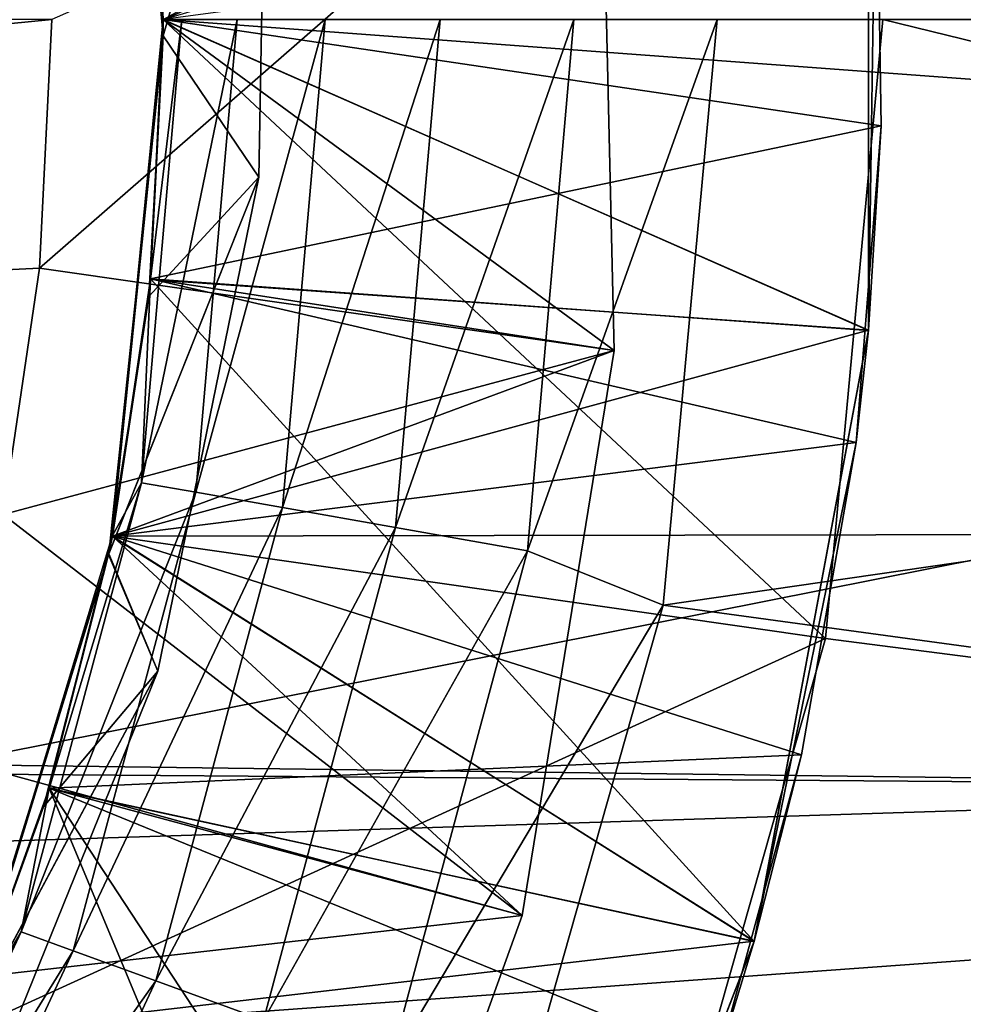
# Model space of a CAD drawing. Header units: inches. Extents: x -9.1 to 9.1, y 0 to 18.8.
# Tile 552 of 570: x 8.6957 to 8.7223, y 18.1982 to 18.226. Entities that reach past the tile are written whole.
import ezdxf

# ---------------------------------------------------------------- set-up
doc = ezdxf.new("R2010")
doc.units = ezdxf.units.IN
doc.header["$LTSCALE"] = 65.185185
doc.header["$MEASUREMENT"] = 0
for name, color, linetype in [('212', 7, 'CONTINUOUS'), ('214', 7, 'CONTINUOUS'), ('22', 7, 'CONTINUOUS'), ('441', 7, 'CONTINUOUS'), ('442', 7, 'CONTINUOUS'), ('443', 7, 'CONTINUOUS'), ('444', 7, 'CONTINUOUS'), ('445', 7, 'CONTINUOUS'), ('448', 7, 'CONTINUOUS'), ('451', 7, 'CONTINUOUS'), ('452', 7, 'CONTINUOUS'), ('456', 7, 'CONTINUOUS'), ('457', 7, 'CONTINUOUS'), ('459', 7, 'CONTINUOUS'), ('460', 7, 'CONTINUOUS'), ('462', 7, 'CONTINUOUS'), ('464', 7, 'CONTINUOUS'), ('467', 7, 'CONTINUOUS'), ('468', 7, 'CONTINUOUS'), ('477', 7, 'CONTINUOUS'), ('482', 7, 'CONTINUOUS'), ('780', 7, 'CONTINUOUS'), ('934', 7, 'CONTINUOUS'), ('935', 7, 'CONTINUOUS'), ('936', 7, 'CONTINUOUS'), ('937', 7, 'CONTINUOUS'), ('938', 7, 'CONTINUOUS'), ('939', 7, 'CONTINUOUS'), ('940', 7, 'CONTINUOUS'), ('941', 7, 'CONTINUOUS')]:
    doc.layers.add(name, color=color, linetype=linetype)

msp = doc.modelspace()

# ---------------------------------------------------------------- linework, layer by layer
at = {"layer": '212', "color": 7, "linetype": 'CONTINUOUS', "true_color": 0x969696}
for points in [[(8.72, 18.226, 6.407), (8.872208, 18.18874, 6.407), (8.718383, 18.208544, 6.407), (8.72, 18.226, 6.407)], [(8.875, 18.226, 6.407), (8.872208, 18.18874, 6.407), (8.72, 18.226, 6.407), (8.875, 18.226, 6.407)], [(8.718383, 18.208544, 6.407), (8.872208, 18.18874, 6.407), (8.713585, 18.191682, 6.407), (8.718383, 18.208544, 6.407)]]:
    msp.add_3dface(points, dxfattribs=at)
at = {"layer": '214', "color": 7, "linetype": 'CONTINUOUS', "true_color": 0x969696}
for points in [[(8.72, 18.226, 6.532), (8.718383, 18.208544, 6.407), (8.718382, 18.208543, 6.532), (8.72, 18.226, 6.532)], [(8.72, 18.226, 6.407), (8.718383, 18.208544, 6.407), (8.72, 18.226, 6.532), (8.72, 18.226, 6.407)], [(8.718383, 18.208544, 6.407), (8.713585, 18.191682, 6.407), (8.718382, 18.208543, 6.532), (8.718383, 18.208544, 6.407)], [(8.718382, 18.208543, 6.532), (8.713585, 18.191682, 6.407), (8.713585, 18.191682, 6.532), (8.718382, 18.208543, 6.532)]]:
    msp.add_3dface(points, dxfattribs=at)
at = {"layer": '22', "color": 7, "linetype": 'CONTINUOUS', "true_color": 0xaab4c3}
for points in [[(8.892121, 18.211765, 6.625), (8.891277, 18.251555, 6.625), (8.699703, 18.226, 6.625), (8.892121, 18.211765, 6.625)], [(8.698267, 18.211426, 6.625), (8.892121, 18.211765, 6.625), (8.699703, 18.226, 6.625), (8.698267, 18.211426, 6.625)], [(8.887052, 18.172289, 6.625), (8.892121, 18.211765, 6.625), (8.677823, 18.173177, 6.625), (8.887052, 18.172289, 6.625)], [(8.677823, 18.173177, 6.625), (8.892121, 18.211765, 6.625), (8.687113, 18.184497, 6.625), (8.677823, 18.173177, 6.625)], [(8.687113, 18.184497, 6.625), (8.892121, 18.211765, 6.625), (8.694016, 18.197413, 6.625), (8.687113, 18.184497, 6.625)], [(8.694016, 18.197413, 6.625), (8.892121, 18.211765, 6.625), (8.698267, 18.211426, 6.625), (8.694016, 18.197413, 6.625)]]:
    msp.add_3dface(points, dxfattribs=at)
at = {"layer": '441', "color": 7, "linetype": 'CONTINUOUS', "true_color": 0x969696}
for points in [[(8.699703, 18.225994, 7.041656), (8.699343, 18.233317, 7.042165), (8.699703, 18.226006, 7.045563), (8.699703, 18.225994, 7.041656)], [(8.699342, 18.218671, 7.041144), (8.699703, 18.225994, 7.041656), (8.699343, 18.218683, 7.045054), (8.699342, 18.218671, 7.041144)], [(8.699343, 18.218683, 7.045054), (8.699703, 18.225994, 7.041656), (8.699703, 18.226006, 7.045563), (8.699343, 18.218683, 7.045054)], [(8.698266, 18.21142, 7.040639), (8.699342, 18.218671, 7.041144), (8.698268, 18.211431, 7.044548), (8.698266, 18.21142, 7.040639)], [(8.698268, 18.211431, 7.044548), (8.699342, 18.218671, 7.041144), (8.699343, 18.218683, 7.045054), (8.698268, 18.211431, 7.044548)], [(8.696484, 18.204309, 7.040144), (8.698266, 18.21142, 7.040639), (8.696487, 18.204319, 7.044051), (8.696484, 18.204309, 7.040144)], [(8.696487, 18.204319, 7.044051), (8.698266, 18.21142, 7.040639), (8.698268, 18.211431, 7.044548), (8.696487, 18.204319, 7.044051)], [(8.694014, 18.197408, 7.039663), (8.696484, 18.204309, 7.040144), (8.694018, 18.197416, 7.04357), (8.694014, 18.197408, 7.039663)], [(8.694018, 18.197416, 7.04357), (8.696484, 18.204309, 7.040144), (8.696487, 18.204319, 7.044051), (8.694018, 18.197416, 7.04357)]]:
    msp.add_3dface(points, dxfattribs=at)
at = {"layer": '442', "color": 7, "linetype": 'CONTINUOUS', "true_color": 0x969696}
for points in [[(8.719595, 18.217236, 7.029455), (8.719595, 18.234764, 7.026513), (8.719595, 18.234767, 7.030416), (8.719595, 18.217236, 7.029455)], [(8.719595, 18.217233, 7.025553), (8.719595, 18.234764, 7.026513), (8.719595, 18.217236, 7.029455), (8.719595, 18.217233, 7.025553)], [(8.716373, 18.200001, 7.028512), (8.719595, 18.217233, 7.025553), (8.719595, 18.217236, 7.029455), (8.716373, 18.200001, 7.028512)], [(8.716373, 18.199999, 7.024606), (8.719595, 18.217233, 7.025553), (8.716373, 18.200001, 7.028512), (8.716373, 18.199999, 7.024606)], [(8.71004, 18.183654, 7.027618), (8.716373, 18.199999, 7.024606), (8.716373, 18.200001, 7.028512), (8.71004, 18.183654, 7.027618)], [(8.71004, 18.183654, 7.023711), (8.716373, 18.199999, 7.024606), (8.71004, 18.183654, 7.027618), (8.71004, 18.183654, 7.023711)]]:
    msp.add_3dface(points, dxfattribs=at)
at = {"layer": '443', "color": 7, "linetype": 'CONTINUOUS', "true_color": 0x969696}
for points in [[(8.700231, 18.226, 6.330597), (8.699343, 18.218678, 6.334625), (8.699088, 18.212936, 6.330597), (8.700231, 18.226, 6.330597)], [(8.700231, 18.226, 6.330597), (8.699088, 18.212936, 6.330597), (8.70179, 18.226, 6.326823), (8.700231, 18.226, 6.330597)], [(8.70179, 18.226, 6.326823), (8.699088, 18.212936, 6.330597), (8.700623, 18.212666, 6.326823), (8.70179, 18.226, 6.326823)], [(8.699703, 18.226, 6.334625), (8.699343, 18.218678, 6.334625), (8.700231, 18.226, 6.330597), (8.699703, 18.226, 6.334625)], [(8.70179, 18.226, 6.326823), (8.700623, 18.212666, 6.326823), (8.704273, 18.226, 6.323582), (8.70179, 18.226, 6.326823)], [(8.704273, 18.226, 6.323582), (8.700623, 18.212666, 6.326823), (8.703069, 18.212234, 6.323582), (8.704273, 18.226, 6.323582)], [(8.704273, 18.226, 6.323582), (8.703069, 18.212234, 6.323582), (8.707511, 18.226, 6.321095), (8.704273, 18.226, 6.323582)], [(8.707511, 18.226, 6.321095), (8.703069, 18.212234, 6.323582), (8.706258, 18.211672, 6.321095), (8.707511, 18.226, 6.321095)], [(8.709973, 18.211017, 6.319532), (8.711283, 18.226, 6.319532), (8.706258, 18.211672, 6.321095), (8.709973, 18.211017, 6.319532)], [(8.711283, 18.226, 6.319532), (8.707511, 18.226, 6.321095), (8.706258, 18.211672, 6.321095), (8.711283, 18.226, 6.319532)], [(8.713805, 18.209485, 6.319), (8.715328, 18.226, 6.319), (8.709973, 18.211017, 6.319532), (8.713805, 18.209485, 6.319)], [(8.709973, 18.211017, 6.319532), (8.715328, 18.226, 6.319), (8.711283, 18.226, 6.319532), (8.709973, 18.211017, 6.319532)], [(8.699343, 18.218678, 6.334625), (8.698267, 18.211426, 6.334625), (8.699088, 18.212936, 6.330597), (8.699343, 18.218678, 6.334625)], [(8.699088, 18.212936, 6.330597), (8.696486, 18.204315, 6.334625), (8.695694, 18.20027, 6.330597), (8.699088, 18.212936, 6.330597)], [(8.699088, 18.212936, 6.330597), (8.695694, 18.20027, 6.330597), (8.700623, 18.212666, 6.326823), (8.699088, 18.212936, 6.330597)], [(8.698267, 18.211426, 6.334625), (8.696486, 18.204315, 6.334625), (8.699088, 18.212936, 6.330597), (8.698267, 18.211426, 6.334625)], [(8.700623, 18.212666, 6.326823), (8.695694, 18.20027, 6.330597), (8.697159, 18.199736, 6.326823), (8.700623, 18.212666, 6.326823)], [(8.700623, 18.212666, 6.326823), (8.697159, 18.199736, 6.326823), (8.703069, 18.212234, 6.323582), (8.700623, 18.212666, 6.326823)], [(8.703069, 18.212234, 6.323582), (8.697159, 18.199736, 6.326823), (8.699492, 18.198887, 6.323582), (8.703069, 18.212234, 6.323582)], [(8.703069, 18.212234, 6.323582), (8.699492, 18.198887, 6.323582), (8.706258, 18.211672, 6.321095), (8.703069, 18.212234, 6.323582)], [(8.706258, 18.211672, 6.321095), (8.699492, 18.198887, 6.323582), (8.702535, 18.197779, 6.321095), (8.706258, 18.211672, 6.321095)], [(8.709973, 18.211017, 6.319532), (8.706258, 18.211672, 6.321095), (8.702535, 18.197779, 6.321095), (8.709973, 18.211017, 6.319532)], [(8.70608, 18.196489, 6.319532), (8.709973, 18.211017, 6.319532), (8.702535, 18.197779, 6.321095), (8.70608, 18.196489, 6.319532)], [(8.70608, 18.196489, 6.319532), (8.713805, 18.209485, 6.319), (8.709973, 18.211017, 6.319532), (8.70608, 18.196489, 6.319532)], [(8.709252, 18.193431, 6.319), (8.713805, 18.209485, 6.319), (8.70608, 18.196489, 6.319532), (8.709252, 18.193431, 6.319)], [(8.696486, 18.204315, 6.334625), (8.694016, 18.197413, 6.334625), (8.695694, 18.20027, 6.330597), (8.696486, 18.204315, 6.334625)], [(8.695694, 18.20027, 6.330597), (8.690882, 18.190785, 6.334625), (8.690152, 18.188385, 6.330597), (8.695694, 18.20027, 6.330597)], [(8.695694, 18.20027, 6.330597), (8.690152, 18.188385, 6.330597), (8.697159, 18.199736, 6.326823), (8.695694, 18.20027, 6.330597)], [(8.694016, 18.197413, 6.334625), (8.690882, 18.190785, 6.334625), (8.695694, 18.20027, 6.330597), (8.694016, 18.197413, 6.334625)], [(8.697159, 18.199736, 6.326823), (8.690152, 18.188385, 6.330597), (8.691502, 18.187605, 6.326823), (8.697159, 18.199736, 6.326823)], [(8.697159, 18.199736, 6.326823), (8.691502, 18.187605, 6.326823), (8.699492, 18.198887, 6.323582), (8.697159, 18.199736, 6.326823)], [(8.699492, 18.198887, 6.323582), (8.691502, 18.187605, 6.326823), (8.693653, 18.186363, 6.323582), (8.699492, 18.198887, 6.323582)], [(8.699492, 18.198887, 6.323582), (8.693653, 18.186363, 6.323582), (8.702535, 18.197779, 6.321095), (8.699492, 18.198887, 6.323582)]]:
    msp.add_3dface(points, dxfattribs=at)
at = {"layer": '444', "color": 7, "linetype": 'CONTINUOUS', "true_color": 0x969696}
for points in [[(8.719595, 18.217236, 6.935705), (8.719595, 18.234764, 6.932763), (8.719595, 18.234767, 6.936666), (8.719595, 18.217236, 6.935705)], [(8.719595, 18.217233, 6.931803), (8.719595, 18.234764, 6.932763), (8.719595, 18.217236, 6.935705), (8.719595, 18.217233, 6.931803)], [(8.716373, 18.200001, 6.934762), (8.719595, 18.217233, 6.931803), (8.719595, 18.217236, 6.935705), (8.716373, 18.200001, 6.934762)], [(8.716373, 18.199999, 6.930856), (8.719595, 18.217233, 6.931803), (8.716373, 18.200001, 6.934762), (8.716373, 18.199999, 6.930856)], [(8.71004, 18.183654, 6.933868), (8.716373, 18.199999, 6.930856), (8.716373, 18.200001, 6.934762), (8.71004, 18.183654, 6.933868)], [(8.71004, 18.183654, 6.929961), (8.716373, 18.199999, 6.930856), (8.71004, 18.183654, 6.933868), (8.71004, 18.183654, 6.929961)]]:
    msp.add_3dface(points, dxfattribs=at)
at = {"layer": '445', "color": 7, "linetype": 'CONTINUOUS', "true_color": 0x969696}
for points in [[(8.719595, 18.217236, 6.998205), (8.719595, 18.234764, 6.995263), (8.719595, 18.234767, 6.999166), (8.719595, 18.217236, 6.998205)], [(8.719595, 18.217233, 6.994303), (8.719595, 18.234764, 6.995263), (8.719595, 18.217236, 6.998205), (8.719595, 18.217233, 6.994303)], [(8.716373, 18.200001, 6.997262), (8.719595, 18.217233, 6.994303), (8.719595, 18.217236, 6.998205), (8.716373, 18.200001, 6.997262)], [(8.716373, 18.199999, 6.993356), (8.719595, 18.217233, 6.994303), (8.716373, 18.200001, 6.997262), (8.716373, 18.199999, 6.993356)], [(8.71004, 18.183654, 6.996368), (8.716373, 18.199999, 6.993356), (8.716373, 18.200001, 6.997262), (8.71004, 18.183654, 6.996368)], [(8.71004, 18.183654, 6.992461), (8.716373, 18.199999, 6.993356), (8.71004, 18.183654, 6.996368), (8.71004, 18.183654, 6.992461)]]:
    msp.add_3dface(points, dxfattribs=at)
at = {"layer": '448', "color": 7, "linetype": 'CONTINUOUS', "true_color": 0x969696}
for points in [[(8.719595, 18.217236, 6.966955), (8.719595, 18.234764, 6.964013), (8.719595, 18.234767, 6.967916), (8.719595, 18.217236, 6.966955)], [(8.719595, 18.217233, 6.963053), (8.719595, 18.234764, 6.964013), (8.719595, 18.217236, 6.966955), (8.719595, 18.217233, 6.963053)], [(8.716373, 18.200001, 6.966012), (8.719595, 18.217233, 6.963053), (8.719595, 18.217236, 6.966955), (8.716373, 18.200001, 6.966012)], [(8.716373, 18.199999, 6.962106), (8.719595, 18.217233, 6.963053), (8.716373, 18.200001, 6.966012), (8.716373, 18.199999, 6.962106)], [(8.71004, 18.183654, 6.965118), (8.716373, 18.199999, 6.962106), (8.716373, 18.200001, 6.966012), (8.71004, 18.183654, 6.965118)], [(8.71004, 18.183654, 6.961211), (8.716373, 18.199999, 6.962106), (8.71004, 18.183654, 6.965118), (8.71004, 18.183654, 6.961211)]]:
    msp.add_3dface(points, dxfattribs=at)
at = {"layer": '451', "color": 7, "linetype": 'CONTINUOUS', "true_color": 0x969696}
for points in [[(8.719595, 18.217236, 6.904455), (8.719595, 18.234764, 6.901513), (8.719595, 18.234767, 6.905416), (8.719595, 18.217236, 6.904455)], [(8.719595, 18.217233, 6.900553), (8.719595, 18.234764, 6.901513), (8.719595, 18.217236, 6.904455), (8.719595, 18.217233, 6.900553)], [(8.716373, 18.200001, 6.903512), (8.719595, 18.217233, 6.900553), (8.719595, 18.217236, 6.904455), (8.716373, 18.200001, 6.903512)], [(8.716373, 18.199999, 6.899606), (8.719595, 18.217233, 6.900553), (8.716373, 18.200001, 6.903512), (8.716373, 18.199999, 6.899606)], [(8.71004, 18.183654, 6.902618), (8.716373, 18.199999, 6.899606), (8.716373, 18.200001, 6.903512), (8.71004, 18.183654, 6.902618)], [(8.71004, 18.183654, 6.898711), (8.716373, 18.199999, 6.899606), (8.71004, 18.183654, 6.902618), (8.71004, 18.183654, 6.898711)]]:
    msp.add_3dface(points, dxfattribs=at)
at = {"layer": '452', "color": 7, "linetype": 'CONTINUOUS', "true_color": 0x969696}
for points in [[(8.712423, 18.216664, 7.052643), (8.712048, 18.232801, 7.05325), (8.696218, 18.218986, 7.069), (8.712423, 18.216664, 7.052643)], [(8.696218, 18.218986, 7.069), (8.712048, 18.232801, 7.05325), (8.696563, 18.226, 7.069), (8.696218, 18.218986, 7.069)], [(8.695188, 18.212039, 7.069), (8.712423, 18.216664, 7.052643), (8.696218, 18.218986, 7.069), (8.695188, 18.212039, 7.069)], [(8.709829, 18.200729, 7.052049), (8.712423, 18.216664, 7.052643), (8.695188, 18.212039, 7.069), (8.709829, 18.200729, 7.052049)], [(8.693481, 18.205226, 7.069), (8.709829, 18.200729, 7.052049), (8.695188, 18.212039, 7.069), (8.693481, 18.205226, 7.069)], [(8.691115, 18.198614, 7.069), (8.709829, 18.200729, 7.052049), (8.693481, 18.205226, 7.069), (8.691115, 18.198614, 7.069)], [(8.704325, 18.185487, 7.051491), (8.709829, 18.200729, 7.052049), (8.691115, 18.198614, 7.069), (8.704325, 18.185487, 7.051491)], [(8.688112, 18.192265, 7.069), (8.704325, 18.185487, 7.051491), (8.691115, 18.198614, 7.069), (8.688112, 18.192265, 7.069)]]:
    msp.add_3dface(points, dxfattribs=at)
at = {"layer": '456', "color": 7, "linetype": 'CONTINUOUS', "true_color": 0x969696}
for points in [[(8.719595, 18.217236, 6.841955), (8.719813, 18.231951, 6.838858), (8.719595, 18.234767, 6.842916), (8.719595, 18.217236, 6.841955)], [(8.719953, 18.222999, 6.838367), (8.719813, 18.231951, 6.838858), (8.719595, 18.217236, 6.841955), (8.719953, 18.222999, 6.838367)], [(8.719248, 18.214074, 6.83788), (8.719953, 18.222999, 6.838367), (8.719595, 18.217236, 6.841955), (8.719248, 18.214074, 6.83788)], [(8.716373, 18.200001, 6.841012), (8.719248, 18.214074, 6.83788), (8.719595, 18.217236, 6.841955), (8.716373, 18.200001, 6.841012)], [(8.717708, 18.205257, 6.837395), (8.719248, 18.214074, 6.83788), (8.716373, 18.200001, 6.841012), (8.717708, 18.205257, 6.837395)], [(8.715344, 18.196623, 6.83692), (8.717708, 18.205257, 6.837395), (8.716373, 18.200001, 6.841012), (8.715344, 18.196623, 6.83692)], [(8.71004, 18.183654, 6.840118), (8.715344, 18.196623, 6.83692), (8.716373, 18.200001, 6.841012), (8.71004, 18.183654, 6.840118)]]:
    msp.add_3dface(points, dxfattribs=at)
at = {"layer": '457', "color": 7, "linetype": 'CONTINUOUS', "true_color": 0x969696}
for points in [[(8.698343, 18.240185, 6.819), (8.702656, 18.235751, 6.821495), (8.699701, 18.225545, 6.819), (8.698343, 18.240185, 6.819)], [(8.702656, 18.235751, 6.821495), (8.702398, 18.221551, 6.820977), (8.699701, 18.225545, 6.819), (8.702656, 18.235751, 6.821495)], [(8.699701, 18.225545, 6.819), (8.702398, 18.221551, 6.820977), (8.698166, 18.210926, 6.819), (8.699701, 18.225545, 6.819)], [(8.702398, 18.221551, 6.820977), (8.699552, 18.20762, 6.820458), (8.698166, 18.210926, 6.819), (8.702398, 18.221551, 6.820977)], [(8.698166, 18.210926, 6.819), (8.699552, 18.20762, 6.820458), (8.693797, 18.19689, 6.819), (8.698166, 18.210926, 6.819)], [(8.699552, 18.20762, 6.820458), (8.694202, 18.194417, 6.819956), (8.693797, 18.19689, 6.819), (8.699552, 18.20762, 6.820458)]]:
    msp.add_3dface(points, dxfattribs=at)
at = {"layer": '459', "color": 7, "linetype": 'CONTINUOUS', "true_color": 0x969696}
for points in [[(8.719595, 18.217236, 6.873205), (8.719595, 18.234764, 6.870263), (8.719595, 18.234767, 6.874166), (8.719595, 18.217236, 6.873205)], [(8.719595, 18.217233, 6.869303), (8.719595, 18.234764, 6.870263), (8.719595, 18.217236, 6.873205), (8.719595, 18.217233, 6.869303)], [(8.716373, 18.200001, 6.872262), (8.719595, 18.217233, 6.869303), (8.719595, 18.217236, 6.873205), (8.716373, 18.200001, 6.872262)], [(8.716373, 18.199999, 6.868356), (8.719595, 18.217233, 6.869303), (8.716373, 18.200001, 6.872262), (8.716373, 18.199999, 6.868356)], [(8.71004, 18.183654, 6.871368), (8.716373, 18.199999, 6.868356), (8.716373, 18.200001, 6.872262), (8.71004, 18.183654, 6.871368)], [(8.71004, 18.183654, 6.867461), (8.716373, 18.199999, 6.868356), (8.71004, 18.183654, 6.871368), (8.71004, 18.183654, 6.867461)]]:
    msp.add_3dface(points, dxfattribs=at)
at = {"layer": '460', "color": 7, "linetype": 'CONTINUOUS', "true_color": 0x969696}
for points in [[(8.699701, 18.225537, 6.822874), (8.702656, 18.235751, 6.821495), (8.699384, 18.232892, 6.823385), (8.699701, 18.225537, 6.822874)], [(8.702398, 18.221551, 6.820977), (8.702656, 18.235751, 6.821495), (8.699701, 18.225537, 6.822874), (8.702398, 18.221551, 6.820977)], [(8.699343, 18.233317, 7.042165), (8.699703, 18.225994, 7.041656), (8.719595, 18.234767, 7.030416), (8.699343, 18.233317, 7.042165)], [(8.699703, 18.225994, 6.947906), (8.719595, 18.234767, 6.936666), (8.699343, 18.233317, 6.948415), (8.699703, 18.225994, 6.947906)], [(8.699703, 18.225994, 7.010406), (8.719595, 18.234767, 6.999166), (8.699343, 18.233317, 7.010915), (8.699703, 18.225994, 7.010406)], [(8.699703, 18.225994, 6.979156), (8.719595, 18.234767, 6.967916), (8.699343, 18.233317, 6.979665), (8.699703, 18.225994, 6.979156)], [(8.699703, 18.225994, 6.916656), (8.719595, 18.234767, 6.905416), (8.699343, 18.233317, 6.917165), (8.699703, 18.225994, 6.916656)], [(8.699703, 18.225994, 6.854156), (8.719595, 18.234767, 6.842916), (8.699343, 18.233317, 6.854665), (8.699703, 18.225994, 6.854156)], [(8.699703, 18.225994, 6.885406), (8.719595, 18.234767, 6.874166), (8.699343, 18.233317, 6.885915), (8.699703, 18.225994, 6.885406)], [(8.699703, 18.225994, 7.041656), (8.719595, 18.217236, 7.029455), (8.719595, 18.234767, 7.030416), (8.699703, 18.225994, 7.041656)], [(8.719595, 18.217236, 6.935705), (8.719595, 18.234767, 6.936666), (8.699703, 18.225994, 6.947906), (8.719595, 18.217236, 6.935705)], [(8.719595, 18.217236, 6.998205), (8.719595, 18.234767, 6.999166), (8.699703, 18.225994, 7.010406), (8.719595, 18.217236, 6.998205)], [(8.719595, 18.217236, 6.966955), (8.719595, 18.234767, 6.967916), (8.699703, 18.225994, 6.979156), (8.719595, 18.217236, 6.966955)], [(8.719595, 18.217236, 6.904455), (8.719595, 18.234767, 6.905416), (8.699703, 18.225994, 6.916656), (8.719595, 18.217236, 6.904455)], [(8.719595, 18.217236, 6.841955), (8.719595, 18.234767, 6.842916), (8.699703, 18.225994, 6.854156), (8.719595, 18.217236, 6.841955)], [(8.719595, 18.217236, 6.873205), (8.719595, 18.234767, 6.874166), (8.699703, 18.225994, 6.885406), (8.719595, 18.217236, 6.873205)], [(8.699703, 18.225994, 7.041656), (8.699342, 18.218671, 7.041144), (8.719595, 18.217236, 7.029455), (8.699703, 18.225994, 7.041656)], [(8.699342, 18.218671, 6.947394), (8.719595, 18.217236, 6.935705), (8.699703, 18.225994, 6.947906), (8.699342, 18.218671, 6.947394)], [(8.699342, 18.218671, 7.009894), (8.719595, 18.217236, 6.998205), (8.699703, 18.225994, 7.010406), (8.699342, 18.218671, 7.009894)], [(8.699342, 18.218671, 6.978644), (8.719595, 18.217236, 6.966955), (8.699703, 18.225994, 6.979156), (8.699342, 18.218671, 6.978644)], [(8.699342, 18.218671, 6.916144), (8.719595, 18.217236, 6.904455), (8.699703, 18.225994, 6.916656), (8.699342, 18.218671, 6.916144)], [(8.699342, 18.218671, 6.853644), (8.719595, 18.217236, 6.841955), (8.699703, 18.225994, 6.854156), (8.699342, 18.218671, 6.853644)], [(8.699342, 18.218671, 6.884894), (8.719595, 18.217236, 6.873205), (8.699703, 18.225994, 6.885406), (8.699342, 18.218671, 6.884894)], [(8.699293, 18.218188, 6.82236), (8.702398, 18.221551, 6.820977), (8.699701, 18.225537, 6.822874), (8.699293, 18.218188, 6.82236)], [(8.699552, 18.20762, 6.820458), (8.702398, 18.221551, 6.820977), (8.698163, 18.210914, 6.821854), (8.699552, 18.20762, 6.820458)], [(8.698163, 18.210914, 6.821854), (8.702398, 18.221551, 6.820977), (8.699293, 18.218188, 6.82236), (8.698163, 18.210914, 6.821854)], [(8.699342, 18.218671, 7.041144), (8.698266, 18.21142, 7.040639), (8.719595, 18.217236, 7.029455), (8.699342, 18.218671, 7.041144)], [(8.698266, 18.21142, 6.946889), (8.719595, 18.217236, 6.935705), (8.699342, 18.218671, 6.947394), (8.698266, 18.21142, 6.946889)], [(8.698266, 18.21142, 7.009389), (8.719595, 18.217236, 6.998205), (8.699342, 18.218671, 7.009894), (8.698266, 18.21142, 7.009389)], [(8.698266, 18.21142, 6.978139), (8.719595, 18.217236, 6.966955), (8.699342, 18.218671, 6.978644), (8.698266, 18.21142, 6.978139)], [(8.698266, 18.21142, 6.915639), (8.719595, 18.217236, 6.904455), (8.699342, 18.218671, 6.916144), (8.698266, 18.21142, 6.915639)], [(8.698266, 18.21142, 6.853139), (8.719595, 18.217236, 6.841955), (8.699342, 18.218671, 6.853644), (8.698266, 18.21142, 6.853139)], [(8.698266, 18.21142, 6.884389), (8.719595, 18.217236, 6.873205), (8.699342, 18.218671, 6.884894), (8.698266, 18.21142, 6.884389)], [(8.698266, 18.21142, 7.040639), (8.716373, 18.200001, 7.028512), (8.719595, 18.217236, 7.029455), (8.698266, 18.21142, 7.040639)], [(8.716373, 18.200001, 6.934762), (8.719595, 18.217236, 6.935705), (8.698266, 18.21142, 6.946889), (8.716373, 18.200001, 6.934762)], [(8.716373, 18.200001, 6.997262), (8.719595, 18.217236, 6.998205), (8.698266, 18.21142, 7.009389), (8.716373, 18.200001, 6.997262)], [(8.716373, 18.200001, 6.966012), (8.719595, 18.217236, 6.966955), (8.698266, 18.21142, 6.978139), (8.716373, 18.200001, 6.966012)], [(8.716373, 18.200001, 6.903512), (8.719595, 18.217236, 6.904455), (8.698266, 18.21142, 6.915639), (8.716373, 18.200001, 6.903512)], [(8.716373, 18.200001, 6.841012), (8.719595, 18.217236, 6.841955), (8.698266, 18.21142, 6.853139), (8.716373, 18.200001, 6.841012)], [(8.716373, 18.200001, 6.872262), (8.719595, 18.217236, 6.873205), (8.698266, 18.21142, 6.884389), (8.716373, 18.200001, 6.872262)], [(8.698266, 18.21142, 7.040639), (8.696484, 18.204309, 7.040144), (8.716373, 18.200001, 7.028512), (8.698266, 18.21142, 7.040639)], [(8.696484, 18.204309, 6.946394), (8.716373, 18.200001, 6.934762), (8.698266, 18.21142, 6.946889), (8.696484, 18.204309, 6.946394)], [(8.696484, 18.204309, 7.008894), (8.716373, 18.200001, 6.997262), (8.698266, 18.21142, 7.009389), (8.696484, 18.204309, 7.008894)], [(8.696484, 18.204309, 6.977644), (8.716373, 18.200001, 6.966012), (8.698266, 18.21142, 6.978139), (8.696484, 18.204309, 6.977644)], [(8.696484, 18.204309, 6.915144), (8.716373, 18.200001, 6.903512), (8.698266, 18.21142, 6.915639), (8.696484, 18.204309, 6.915144)], [(8.696484, 18.204309, 6.852644), (8.716373, 18.200001, 6.841012), (8.698266, 18.21142, 6.853139), (8.696484, 18.204309, 6.852644)], [(8.696484, 18.204309, 6.883894), (8.716373, 18.200001, 6.872262), (8.698266, 18.21142, 6.884389), (8.696484, 18.204309, 6.883894)], [(8.696325, 18.203791, 6.821358), (8.699552, 18.20762, 6.820458), (8.698163, 18.210914, 6.821854), (8.696325, 18.203791, 6.821358)], [(8.694202, 18.194417, 6.819956), (8.699552, 18.20762, 6.820458), (8.693794, 18.196882, 6.820877), (8.694202, 18.194417, 6.819956)], [(8.693794, 18.196882, 6.820877), (8.699552, 18.20762, 6.820458), (8.696325, 18.203791, 6.821358), (8.693794, 18.196882, 6.820877)], [(8.696484, 18.204309, 7.040144), (8.694014, 18.197408, 7.039663), (8.716373, 18.200001, 7.028512), (8.696484, 18.204309, 7.040144)], [(8.694014, 18.197408, 6.945913), (8.716373, 18.200001, 6.934762), (8.696484, 18.204309, 6.946394), (8.694014, 18.197408, 6.945913)], [(8.694014, 18.197408, 7.008413), (8.716373, 18.200001, 6.997262), (8.696484, 18.204309, 7.008894), (8.694014, 18.197408, 7.008413)], [(8.694014, 18.197408, 6.977163), (8.716373, 18.200001, 6.966012), (8.696484, 18.204309, 6.977644), (8.694014, 18.197408, 6.977163)], [(8.694014, 18.197408, 6.914663), (8.716373, 18.200001, 6.903512), (8.696484, 18.204309, 6.915144), (8.694014, 18.197408, 6.914663)], [(8.694014, 18.197408, 6.852163), (8.716373, 18.200001, 6.841012), (8.696484, 18.204309, 6.852644), (8.694014, 18.197408, 6.852163)], [(8.694014, 18.197408, 6.883413), (8.716373, 18.200001, 6.872262), (8.696484, 18.204309, 6.883894), (8.694014, 18.197408, 6.883413)], [(8.694014, 18.197408, 7.039663), (8.71004, 18.183654, 7.027618), (8.716373, 18.200001, 7.028512), (8.694014, 18.197408, 7.039663)], [(8.71004, 18.183654, 6.933868), (8.716373, 18.200001, 6.934762), (8.694014, 18.197408, 6.945913), (8.71004, 18.183654, 6.933868)], [(8.71004, 18.183654, 6.996368), (8.716373, 18.200001, 6.997262), (8.694014, 18.197408, 7.008413), (8.71004, 18.183654, 6.996368)], [(8.71004, 18.183654, 6.965118), (8.716373, 18.200001, 6.966012), (8.694014, 18.197408, 6.977163), (8.71004, 18.183654, 6.965118)], [(8.71004, 18.183654, 6.902618), (8.716373, 18.200001, 6.903512), (8.694014, 18.197408, 6.914663), (8.71004, 18.183654, 6.902618)], [(8.71004, 18.183654, 6.840118), (8.716373, 18.200001, 6.841012), (8.694014, 18.197408, 6.852163), (8.71004, 18.183654, 6.840118)], [(8.71004, 18.183654, 6.871368), (8.716373, 18.200001, 6.872262), (8.694014, 18.197408, 6.883413), (8.71004, 18.183654, 6.871368)]]:
    msp.add_3dface(points, dxfattribs=at)
at = {"layer": '462', "color": 7, "linetype": 'CONTINUOUS', "true_color": 0x969696}
for points in [[(8.719595, 18.234764, 7.026513), (8.719595, 18.217233, 7.025553), (8.699703, 18.226006, 7.014313), (8.719595, 18.234764, 7.026513)], [(8.719595, 18.234764, 6.932763), (8.719595, 18.217233, 6.931803), (8.699703, 18.226006, 6.920563), (8.719595, 18.234764, 6.932763)], [(8.719595, 18.234764, 6.995263), (8.719595, 18.217233, 6.994303), (8.699703, 18.226006, 6.983063), (8.719595, 18.234764, 6.995263)], [(8.719595, 18.234764, 6.964013), (8.719595, 18.217233, 6.963053), (8.699703, 18.226006, 6.951813), (8.719595, 18.234764, 6.964013)], [(8.719595, 18.234764, 6.901513), (8.719595, 18.217233, 6.900553), (8.699703, 18.226006, 6.889313), (8.719595, 18.234764, 6.901513)], [(8.719595, 18.234764, 6.870263), (8.719595, 18.217233, 6.869303), (8.699703, 18.226006, 6.858063), (8.719595, 18.234764, 6.870263)], [(8.699703, 18.226006, 7.045563), (8.712048, 18.232801, 7.05325), (8.712423, 18.216664, 7.052643), (8.699703, 18.226006, 7.045563)], [(8.719813, 18.231951, 6.838858), (8.719953, 18.222999, 6.838367), (8.699703, 18.226006, 6.826813), (8.719813, 18.231951, 6.838858)], [(8.699343, 18.218683, 7.045054), (8.699703, 18.226006, 7.045563), (8.712423, 18.216664, 7.052643), (8.699343, 18.218683, 7.045054)], [(8.699703, 18.226006, 7.014313), (8.719595, 18.217233, 7.025553), (8.699343, 18.218683, 7.013804), (8.699703, 18.226006, 7.014313)], [(8.699703, 18.226006, 6.920563), (8.719595, 18.217233, 6.931803), (8.699343, 18.218683, 6.920054), (8.699703, 18.226006, 6.920563)], [(8.699703, 18.226006, 6.983063), (8.719595, 18.217233, 6.994303), (8.699343, 18.218683, 6.982554), (8.699703, 18.226006, 6.983063)], [(8.699703, 18.226006, 6.951813), (8.719595, 18.217233, 6.963053), (8.699343, 18.218683, 6.951304), (8.699703, 18.226006, 6.951813)], [(8.699703, 18.226006, 6.889313), (8.719595, 18.217233, 6.900553), (8.699343, 18.218683, 6.888804), (8.699703, 18.226006, 6.889313)], [(8.699703, 18.226006, 6.826813), (8.719953, 18.222999, 6.838367), (8.699343, 18.218683, 6.826304), (8.699703, 18.226006, 6.826813)], [(8.699703, 18.226006, 6.858063), (8.719595, 18.217233, 6.869303), (8.699343, 18.218683, 6.857554), (8.699703, 18.226006, 6.858063)], [(8.719953, 18.222999, 6.838367), (8.719248, 18.214074, 6.83788), (8.699343, 18.218683, 6.826304), (8.719953, 18.222999, 6.838367)], [(8.698268, 18.211431, 7.044548), (8.699343, 18.218683, 7.045054), (8.712423, 18.216664, 7.052643), (8.698268, 18.211431, 7.044548)], [(8.699343, 18.218683, 7.013804), (8.716373, 18.199999, 7.024606), (8.698268, 18.211431, 7.013298), (8.699343, 18.218683, 7.013804)], [(8.699343, 18.218683, 6.920054), (8.716373, 18.199999, 6.930856), (8.698268, 18.211431, 6.919548), (8.699343, 18.218683, 6.920054)], [(8.699343, 18.218683, 6.982554), (8.716373, 18.199999, 6.993356), (8.698268, 18.211431, 6.982048), (8.699343, 18.218683, 6.982554)], [(8.699343, 18.218683, 6.951304), (8.716373, 18.199999, 6.962106), (8.698268, 18.211431, 6.950798), (8.699343, 18.218683, 6.951304)], [(8.699343, 18.218683, 6.888804), (8.716373, 18.199999, 6.899606), (8.698268, 18.211431, 6.888298), (8.699343, 18.218683, 6.888804)], [(8.699343, 18.218683, 6.826304), (8.719248, 18.214074, 6.83788), (8.698268, 18.211431, 6.825798), (8.699343, 18.218683, 6.826304)], [(8.699343, 18.218683, 6.857554), (8.716373, 18.199999, 6.868356), (8.698268, 18.211431, 6.857048), (8.699343, 18.218683, 6.857554)], [(8.719595, 18.217233, 7.025553), (8.716373, 18.199999, 7.024606), (8.699343, 18.218683, 7.013804), (8.719595, 18.217233, 7.025553)], [(8.719595, 18.217233, 6.931803), (8.716373, 18.199999, 6.930856), (8.699343, 18.218683, 6.920054), (8.719595, 18.217233, 6.931803)], [(8.719595, 18.217233, 6.994303), (8.716373, 18.199999, 6.993356), (8.699343, 18.218683, 6.982554), (8.719595, 18.217233, 6.994303)], [(8.719595, 18.217233, 6.963053), (8.716373, 18.199999, 6.962106), (8.699343, 18.218683, 6.951304), (8.719595, 18.217233, 6.963053)], [(8.719595, 18.217233, 6.900553), (8.716373, 18.199999, 6.899606), (8.699343, 18.218683, 6.888804), (8.719595, 18.217233, 6.900553)], [(8.719595, 18.217233, 6.869303), (8.716373, 18.199999, 6.868356), (8.699343, 18.218683, 6.857554), (8.719595, 18.217233, 6.869303)], [(8.698268, 18.211431, 7.044548), (8.712423, 18.216664, 7.052643), (8.709829, 18.200729, 7.052049), (8.698268, 18.211431, 7.044548)], [(8.719248, 18.214074, 6.83788), (8.717708, 18.205257, 6.837395), (8.698268, 18.211431, 6.825798), (8.719248, 18.214074, 6.83788)], [(8.696487, 18.204319, 7.044051), (8.698268, 18.211431, 7.044548), (8.709829, 18.200729, 7.052049), (8.696487, 18.204319, 7.044051)], [(8.698268, 18.211431, 7.013298), (8.716373, 18.199999, 7.024606), (8.696487, 18.204319, 7.012801), (8.698268, 18.211431, 7.013298)], [(8.698268, 18.211431, 6.919548), (8.716373, 18.199999, 6.930856), (8.696487, 18.204319, 6.919051), (8.698268, 18.211431, 6.919548)], [(8.698268, 18.211431, 6.982048), (8.716373, 18.199999, 6.993356), (8.696487, 18.204319, 6.981551), (8.698268, 18.211431, 6.982048)], [(8.698268, 18.211431, 6.950798), (8.716373, 18.199999, 6.962106), (8.696487, 18.204319, 6.950301), (8.698268, 18.211431, 6.950798)], [(8.698268, 18.211431, 6.888298), (8.716373, 18.199999, 6.899606), (8.696487, 18.204319, 6.887801), (8.698268, 18.211431, 6.888298)], [(8.698268, 18.211431, 6.825798), (8.717708, 18.205257, 6.837395), (8.696487, 18.204319, 6.825301), (8.698268, 18.211431, 6.825798)], [(8.698268, 18.211431, 6.857048), (8.716373, 18.199999, 6.868356), (8.696487, 18.204319, 6.856551), (8.698268, 18.211431, 6.857048)], [(8.717708, 18.205257, 6.837395), (8.715344, 18.196623, 6.83692), (8.696487, 18.204319, 6.825301), (8.717708, 18.205257, 6.837395)], [(8.694018, 18.197416, 7.04357), (8.696487, 18.204319, 7.044051), (8.704325, 18.185487, 7.051491), (8.694018, 18.197416, 7.04357)], [(8.696487, 18.204319, 7.012801), (8.71004, 18.183654, 7.023711), (8.694018, 18.197416, 7.01232), (8.696487, 18.204319, 7.012801)], [(8.696487, 18.204319, 6.919051), (8.71004, 18.183654, 6.929961), (8.694018, 18.197416, 6.91857), (8.696487, 18.204319, 6.919051)], [(8.696487, 18.204319, 6.981551), (8.71004, 18.183654, 6.992461), (8.694018, 18.197416, 6.98107), (8.696487, 18.204319, 6.981551)], [(8.696487, 18.204319, 6.950301), (8.71004, 18.183654, 6.961211), (8.694018, 18.197416, 6.94982), (8.696487, 18.204319, 6.950301)], [(8.696487, 18.204319, 6.887801), (8.71004, 18.183654, 6.898711), (8.694018, 18.197416, 6.88732), (8.696487, 18.204319, 6.887801)], [(8.696487, 18.204319, 6.825301), (8.715344, 18.196623, 6.83692), (8.694018, 18.197416, 6.82482), (8.696487, 18.204319, 6.825301)], [(8.696487, 18.204319, 6.856551), (8.71004, 18.183654, 6.867461), (8.694018, 18.197416, 6.85607), (8.696487, 18.204319, 6.856551)], [(8.696487, 18.204319, 7.044051), (8.709829, 18.200729, 7.052049), (8.704325, 18.185487, 7.051491), (8.696487, 18.204319, 7.044051)], [(8.716373, 18.199999, 7.024606), (8.71004, 18.183654, 7.023711), (8.696487, 18.204319, 7.012801), (8.716373, 18.199999, 7.024606)], [(8.716373, 18.199999, 6.930856), (8.71004, 18.183654, 6.929961), (8.696487, 18.204319, 6.919051), (8.716373, 18.199999, 6.930856)], [(8.716373, 18.199999, 6.993356), (8.71004, 18.183654, 6.992461), (8.696487, 18.204319, 6.981551), (8.716373, 18.199999, 6.993356)], [(8.716373, 18.199999, 6.962106), (8.71004, 18.183654, 6.961211), (8.696487, 18.204319, 6.950301), (8.716373, 18.199999, 6.962106)], [(8.716373, 18.199999, 6.899606), (8.71004, 18.183654, 6.898711), (8.696487, 18.204319, 6.887801), (8.716373, 18.199999, 6.899606)], [(8.716373, 18.199999, 6.868356), (8.71004, 18.183654, 6.867461), (8.696487, 18.204319, 6.856551), (8.716373, 18.199999, 6.868356)]]:
    msp.add_3dface(points, dxfattribs=at)
at = {"layer": '464', "color": 7, "linetype": 'CONTINUOUS', "true_color": 0x969696}
for points in [[(8.553437, 18.226, 7.069), (8.554812, 18.212039, 7.069), (8.696563, 18.226, 7.069), (8.553437, 18.226, 7.069)], [(8.554812, 18.212039, 7.069), (8.696218, 18.218986, 7.069), (8.696563, 18.226, 7.069), (8.554812, 18.212039, 7.069)], [(8.554812, 18.212039, 7.069), (8.695188, 18.212039, 7.069), (8.696218, 18.218986, 7.069), (8.554812, 18.212039, 7.069)]]:
    msp.add_3dface(points, dxfattribs=at)
at = {"layer": '467', "color": 7, "linetype": 'CONTINUOUS', "true_color": 0x969696}
for points in [[(8.715328, 18.226, 6.319), (8.713805, 18.209485, 6.319), (8.828, 18.226, 6.319), (8.715328, 18.226, 6.319)], [(8.828, 18.226, 6.319), (8.713805, 18.209485, 6.319), (8.825501, 18.194244, 6.319), (8.828, 18.226, 6.319)], [(8.713805, 18.209485, 6.319), (8.709252, 18.193431, 6.319), (8.825501, 18.194244, 6.319), (8.713805, 18.209485, 6.319)]]:
    msp.add_3dface(points, dxfattribs=at)
at = {"layer": '468', "color": 7, "linetype": 'CONTINUOUS', "true_color": 0x969696}
msp.add_3dface([(8.768543, 18.082457, 6.294), (8.715211, 18.06975, 6.294), (8.805422, 18.226, 6.294), (8.768543, 18.082457, 6.294)], dxfattribs=at)
at = {"layer": '477', "color": 7, "linetype": 'CONTINUOUS', "true_color": 0x969696}
for points in [[(8.805422, 18.226, 6.294), (8.715211, 18.06975, 6.294), (8.805422, 18.226, 6.200231), (8.805422, 18.226, 6.294)], [(8.805422, 18.226, 6.200231), (8.715211, 18.06975, 6.294), (8.797771, 18.212749, 6.196989), (8.805422, 18.226, 6.200231)], [(8.797771, 18.212749, 6.196989), (8.715211, 18.06975, 6.294), (8.797128, 18.211635, 6.196792), (8.797771, 18.212749, 6.196989)], [(8.797128, 18.211635, 6.196792), (8.715211, 18.06975, 6.294), (8.78916, 18.197834, 6.195074), (8.797128, 18.211635, 6.196792)]]:
    msp.add_3dface(points, dxfattribs=at)
at = {"layer": '482', "color": 7, "linetype": 'CONTINUOUS', "true_color": 0x969696}
for points in [[(8.693514, 18.204986, 6.214), (8.693514, 18.247014, 6.214), (8.744506, 18.215128, 6.214), (8.693514, 18.204986, 6.214)], [(8.744506, 18.215128, 6.214), (8.693514, 18.247014, 6.214), (8.745, 18.226, 6.214), (8.744506, 18.215128, 6.214)], [(8.74303, 18.204345, 6.214), (8.693514, 18.204986, 6.214), (8.744506, 18.215128, 6.214), (8.74303, 18.204345, 6.214)], [(8.65, 18.201389, 6.214), (8.658683, 18.204986, 6.214), (8.74303, 18.204345, 6.214), (8.65, 18.201389, 6.214)], [(8.658683, 18.204986, 6.214), (8.693514, 18.204986, 6.214), (8.74303, 18.204345, 6.214), (8.658683, 18.204986, 6.214)], [(8.740582, 18.19374, 6.214), (8.65, 18.201389, 6.214), (8.74303, 18.204345, 6.214), (8.740582, 18.19374, 6.214)], [(8.690037, 18.125153, 6.214), (8.65, 18.201389, 6.214), (8.698907, 18.131461, 6.214), (8.690037, 18.125153, 6.214)], [(8.698907, 18.131461, 6.214), (8.65, 18.201389, 6.214), (8.707169, 18.138545, 6.214), (8.698907, 18.131461, 6.214)], [(8.707169, 18.138545, 6.214), (8.65, 18.201389, 6.214), (8.714754, 18.14635, 6.214), (8.707169, 18.138545, 6.214)], [(8.714754, 18.14635, 6.214), (8.65, 18.201389, 6.214), (8.721602, 18.154809, 6.214), (8.714754, 18.14635, 6.214)], [(8.721602, 18.154809, 6.214), (8.65, 18.201389, 6.214), (8.727654, 18.163854, 6.214), (8.721602, 18.154809, 6.214)], [(8.727654, 18.163854, 6.214), (8.65, 18.201389, 6.214), (8.732863, 18.173411, 6.214), (8.727654, 18.163854, 6.214)], [(8.732863, 18.173411, 6.214), (8.65, 18.201389, 6.214), (8.737184, 18.1834, 6.214), (8.732863, 18.173411, 6.214)], [(8.737184, 18.1834, 6.214), (8.65, 18.201389, 6.214), (8.740582, 18.19374, 6.214), (8.737184, 18.1834, 6.214)]]:
    msp.add_3dface(points, dxfattribs=at)
at = {"layer": '780', "color": 7, "linetype": 'CONTINUOUS', "true_color": 0xaab4c3}
for points in [[(8.699703, 18.226, 6.532), (8.718382, 18.208543, 6.532), (8.698267, 18.211426, 6.532), (8.699703, 18.226, 6.532)], [(8.72, 18.226, 6.532), (8.718382, 18.208543, 6.532), (8.699703, 18.226, 6.532), (8.72, 18.226, 6.532)], [(8.698267, 18.211426, 6.532), (8.718382, 18.208543, 6.532), (8.694016, 18.197413, 6.532), (8.698267, 18.211426, 6.532)], [(8.718382, 18.208543, 6.532), (8.713585, 18.191682, 6.532), (8.694016, 18.197413, 6.532), (8.718382, 18.208543, 6.532)]]:
    msp.add_3dface(points, dxfattribs=at)
at = {"layer": '934', "color": 7, "linetype": 'CONTINUOUS', "true_color": 0x969696}
for points in [[(8.699703, 18.225994, 7.010406), (8.699343, 18.233317, 7.010915), (8.699703, 18.226006, 7.014313), (8.699703, 18.225994, 7.010406)], [(8.699342, 18.218671, 7.009894), (8.699703, 18.225994, 7.010406), (8.699343, 18.218683, 7.013804), (8.699342, 18.218671, 7.009894)], [(8.699703, 18.225994, 7.010406), (8.699703, 18.226006, 7.014313), (8.699343, 18.218683, 7.013804), (8.699703, 18.225994, 7.010406)], [(8.698266, 18.21142, 7.009389), (8.699342, 18.218671, 7.009894), (8.698268, 18.211431, 7.013298), (8.698266, 18.21142, 7.009389)], [(8.699342, 18.218671, 7.009894), (8.699343, 18.218683, 7.013804), (8.698268, 18.211431, 7.013298), (8.699342, 18.218671, 7.009894)], [(8.696484, 18.204309, 7.008894), (8.698266, 18.21142, 7.009389), (8.696487, 18.204319, 7.012801), (8.696484, 18.204309, 7.008894)], [(8.698266, 18.21142, 7.009389), (8.698268, 18.211431, 7.013298), (8.696487, 18.204319, 7.012801), (8.698266, 18.21142, 7.009389)], [(8.694014, 18.197408, 7.008413), (8.696484, 18.204309, 7.008894), (8.694018, 18.197416, 7.01232), (8.694014, 18.197408, 7.008413)], [(8.696484, 18.204309, 7.008894), (8.696487, 18.204319, 7.012801), (8.694018, 18.197416, 7.01232), (8.696484, 18.204309, 7.008894)]]:
    msp.add_3dface(points, dxfattribs=at)
at = {"layer": '935', "color": 7, "linetype": 'CONTINUOUS', "true_color": 0x969696}
for points in [[(8.699703, 18.225994, 6.979156), (8.699343, 18.233317, 6.979665), (8.699703, 18.226006, 6.983063), (8.699703, 18.225994, 6.979156)], [(8.699342, 18.218671, 6.978644), (8.699703, 18.225994, 6.979156), (8.699343, 18.218683, 6.982554), (8.699342, 18.218671, 6.978644)], [(8.699703, 18.225994, 6.979156), (8.699703, 18.226006, 6.983063), (8.699343, 18.218683, 6.982554), (8.699703, 18.225994, 6.979156)], [(8.698266, 18.21142, 6.978139), (8.699342, 18.218671, 6.978644), (8.698268, 18.211431, 6.982048), (8.698266, 18.21142, 6.978139)], [(8.699342, 18.218671, 6.978644), (8.699343, 18.218683, 6.982554), (8.698268, 18.211431, 6.982048), (8.699342, 18.218671, 6.978644)], [(8.696484, 18.204309, 6.977644), (8.698266, 18.21142, 6.978139), (8.696487, 18.204319, 6.981551), (8.696484, 18.204309, 6.977644)], [(8.698266, 18.21142, 6.978139), (8.698268, 18.211431, 6.982048), (8.696487, 18.204319, 6.981551), (8.698266, 18.21142, 6.978139)], [(8.694014, 18.197408, 6.977163), (8.696484, 18.204309, 6.977644), (8.694018, 18.197416, 6.98107), (8.694014, 18.197408, 6.977163)], [(8.696484, 18.204309, 6.977644), (8.696487, 18.204319, 6.981551), (8.694018, 18.197416, 6.98107), (8.696484, 18.204309, 6.977644)]]:
    msp.add_3dface(points, dxfattribs=at)
at = {"layer": '936', "color": 7, "linetype": 'CONTINUOUS', "true_color": 0x969696}
for points in [[(8.699703, 18.225994, 6.947906), (8.699343, 18.233317, 6.948415), (8.699703, 18.226006, 6.951813), (8.699703, 18.225994, 6.947906)], [(8.699342, 18.218671, 6.947394), (8.699703, 18.225994, 6.947906), (8.699343, 18.218683, 6.951304), (8.699342, 18.218671, 6.947394)], [(8.699703, 18.225994, 6.947906), (8.699703, 18.226006, 6.951813), (8.699343, 18.218683, 6.951304), (8.699703, 18.225994, 6.947906)], [(8.698266, 18.21142, 6.946889), (8.699342, 18.218671, 6.947394), (8.698268, 18.211431, 6.950798), (8.698266, 18.21142, 6.946889)], [(8.699342, 18.218671, 6.947394), (8.699343, 18.218683, 6.951304), (8.698268, 18.211431, 6.950798), (8.699342, 18.218671, 6.947394)], [(8.696484, 18.204309, 6.946394), (8.698266, 18.21142, 6.946889), (8.696487, 18.204319, 6.950301), (8.696484, 18.204309, 6.946394)], [(8.698266, 18.21142, 6.946889), (8.698268, 18.211431, 6.950798), (8.696487, 18.204319, 6.950301), (8.698266, 18.21142, 6.946889)], [(8.694014, 18.197408, 6.945913), (8.696484, 18.204309, 6.946394), (8.694018, 18.197416, 6.94982), (8.694014, 18.197408, 6.945913)], [(8.696484, 18.204309, 6.946394), (8.696487, 18.204319, 6.950301), (8.694018, 18.197416, 6.94982), (8.696484, 18.204309, 6.946394)]]:
    msp.add_3dface(points, dxfattribs=at)
at = {"layer": '937', "color": 7, "linetype": 'CONTINUOUS', "true_color": 0x969696}
for points in [[(8.699703, 18.225994, 6.916656), (8.699343, 18.233317, 6.917165), (8.699703, 18.226006, 6.920563), (8.699703, 18.225994, 6.916656)], [(8.699342, 18.218671, 6.916144), (8.699703, 18.225994, 6.916656), (8.699343, 18.218683, 6.920054), (8.699342, 18.218671, 6.916144)], [(8.699703, 18.225994, 6.916656), (8.699703, 18.226006, 6.920563), (8.699343, 18.218683, 6.920054), (8.699703, 18.225994, 6.916656)], [(8.698266, 18.21142, 6.915639), (8.699342, 18.218671, 6.916144), (8.698268, 18.211431, 6.919548), (8.698266, 18.21142, 6.915639)], [(8.699342, 18.218671, 6.916144), (8.699343, 18.218683, 6.920054), (8.698268, 18.211431, 6.919548), (8.699342, 18.218671, 6.916144)], [(8.696484, 18.204309, 6.915144), (8.698266, 18.21142, 6.915639), (8.696487, 18.204319, 6.919051), (8.696484, 18.204309, 6.915144)], [(8.698266, 18.21142, 6.915639), (8.698268, 18.211431, 6.919548), (8.696487, 18.204319, 6.919051), (8.698266, 18.21142, 6.915639)], [(8.694014, 18.197408, 6.914663), (8.696484, 18.204309, 6.915144), (8.694018, 18.197416, 6.91857), (8.694014, 18.197408, 6.914663)], [(8.696484, 18.204309, 6.915144), (8.696487, 18.204319, 6.919051), (8.694018, 18.197416, 6.91857), (8.696484, 18.204309, 6.915144)]]:
    msp.add_3dface(points, dxfattribs=at)
at = {"layer": '938', "color": 7, "linetype": 'CONTINUOUS', "true_color": 0x969696}
for points in [[(8.699703, 18.225994, 6.885406), (8.699343, 18.233317, 6.885915), (8.699703, 18.226006, 6.889313), (8.699703, 18.225994, 6.885406)], [(8.699342, 18.218671, 6.884894), (8.699703, 18.225994, 6.885406), (8.699343, 18.218683, 6.888804), (8.699342, 18.218671, 6.884894)], [(8.699703, 18.225994, 6.885406), (8.699703, 18.226006, 6.889313), (8.699343, 18.218683, 6.888804), (8.699703, 18.225994, 6.885406)], [(8.698266, 18.21142, 6.884389), (8.699342, 18.218671, 6.884894), (8.698268, 18.211431, 6.888298), (8.698266, 18.21142, 6.884389)], [(8.699342, 18.218671, 6.884894), (8.699343, 18.218683, 6.888804), (8.698268, 18.211431, 6.888298), (8.699342, 18.218671, 6.884894)], [(8.696484, 18.204309, 6.883894), (8.698266, 18.21142, 6.884389), (8.696487, 18.204319, 6.887801), (8.696484, 18.204309, 6.883894)], [(8.698266, 18.21142, 6.884389), (8.698268, 18.211431, 6.888298), (8.696487, 18.204319, 6.887801), (8.698266, 18.21142, 6.884389)], [(8.694014, 18.197408, 6.883413), (8.696484, 18.204309, 6.883894), (8.694018, 18.197416, 6.88732), (8.694014, 18.197408, 6.883413)], [(8.696484, 18.204309, 6.883894), (8.696487, 18.204319, 6.887801), (8.694018, 18.197416, 6.88732), (8.696484, 18.204309, 6.883894)]]:
    msp.add_3dface(points, dxfattribs=at)
at = {"layer": '939', "color": 7, "linetype": 'CONTINUOUS', "true_color": 0x969696}
for points in [[(8.699703, 18.225994, 6.854156), (8.699343, 18.233317, 6.854665), (8.699703, 18.226006, 6.858063), (8.699703, 18.225994, 6.854156)], [(8.699342, 18.218671, 6.853644), (8.699703, 18.225994, 6.854156), (8.699343, 18.218683, 6.857554), (8.699342, 18.218671, 6.853644)], [(8.699703, 18.225994, 6.854156), (8.699703, 18.226006, 6.858063), (8.699343, 18.218683, 6.857554), (8.699703, 18.225994, 6.854156)], [(8.698266, 18.21142, 6.853139), (8.699342, 18.218671, 6.853644), (8.698268, 18.211431, 6.857048), (8.698266, 18.21142, 6.853139)], [(8.699342, 18.218671, 6.853644), (8.699343, 18.218683, 6.857554), (8.698268, 18.211431, 6.857048), (8.699342, 18.218671, 6.853644)], [(8.696484, 18.204309, 6.852644), (8.698266, 18.21142, 6.853139), (8.696487, 18.204319, 6.856551), (8.696484, 18.204309, 6.852644)], [(8.698266, 18.21142, 6.853139), (8.698268, 18.211431, 6.857048), (8.696487, 18.204319, 6.856551), (8.698266, 18.21142, 6.853139)], [(8.694014, 18.197408, 6.852163), (8.696484, 18.204309, 6.852644), (8.694018, 18.197416, 6.85607), (8.694014, 18.197408, 6.852163)], [(8.696484, 18.204309, 6.852644), (8.696487, 18.204319, 6.856551), (8.694018, 18.197416, 6.85607), (8.696484, 18.204309, 6.852644)]]:
    msp.add_3dface(points, dxfattribs=at)
at = {"layer": '940', "color": 7, "linetype": 'CONTINUOUS', "true_color": 0x969696}
for points in [[(8.699703, 18.226, 6.625), (8.698343, 18.240185, 6.819), (8.699701, 18.225545, 6.819), (8.699703, 18.226, 6.625)], [(8.699701, 18.225537, 6.822874), (8.699384, 18.232892, 6.823385), (8.699703, 18.226006, 6.826813), (8.699701, 18.225537, 6.822874)], [(8.698267, 18.211426, 6.625), (8.699703, 18.226, 6.625), (8.699701, 18.225545, 6.819), (8.698267, 18.211426, 6.625)], [(8.699701, 18.225537, 6.822874), (8.699703, 18.226006, 6.826813), (8.699343, 18.218683, 6.826304), (8.699701, 18.225537, 6.822874)], [(8.698267, 18.211426, 6.625), (8.699701, 18.225545, 6.819), (8.698166, 18.210926, 6.819), (8.698267, 18.211426, 6.625)], [(8.699293, 18.218188, 6.82236), (8.699701, 18.225537, 6.822874), (8.699343, 18.218683, 6.826304), (8.699293, 18.218188, 6.82236)], [(8.699293, 18.218188, 6.82236), (8.699343, 18.218683, 6.826304), (8.698268, 18.211431, 6.825798), (8.699293, 18.218188, 6.82236)], [(8.698163, 18.210914, 6.821854), (8.699293, 18.218188, 6.82236), (8.698268, 18.211431, 6.825798), (8.698163, 18.210914, 6.821854)], [(8.694016, 18.197413, 6.625), (8.698267, 18.211426, 6.625), (8.698166, 18.210926, 6.819), (8.694016, 18.197413, 6.625)], [(8.698163, 18.210914, 6.821854), (8.698268, 18.211431, 6.825798), (8.696487, 18.204319, 6.825301), (8.698163, 18.210914, 6.821854)], [(8.694016, 18.197413, 6.625), (8.698166, 18.210926, 6.819), (8.693797, 18.19689, 6.819), (8.694016, 18.197413, 6.625)], [(8.696325, 18.203791, 6.821358), (8.698163, 18.210914, 6.821854), (8.696487, 18.204319, 6.825301), (8.696325, 18.203791, 6.821358)], [(8.696325, 18.203791, 6.821358), (8.696487, 18.204319, 6.825301), (8.694018, 18.197416, 6.82482), (8.696325, 18.203791, 6.821358)], [(8.693794, 18.196882, 6.820877), (8.696325, 18.203791, 6.821358), (8.694018, 18.197416, 6.82482), (8.693794, 18.196882, 6.820877)]]:
    msp.add_3dface(points, dxfattribs=at)
at = {"layer": '941', "color": 7, "linetype": 'CONTINUOUS', "true_color": 0x969696}
for points in [[(8.699343, 18.218678, 6.334625), (8.699703, 18.226, 6.334625), (8.698267, 18.211426, 6.532), (8.699343, 18.218678, 6.334625)], [(8.699703, 18.226, 6.334625), (8.699703, 18.226, 6.532), (8.698267, 18.211426, 6.532), (8.699703, 18.226, 6.334625)], [(8.698267, 18.211426, 6.334625), (8.699343, 18.218678, 6.334625), (8.698267, 18.211426, 6.532), (8.698267, 18.211426, 6.334625)], [(8.696486, 18.204315, 6.334625), (8.698267, 18.211426, 6.334625), (8.694016, 18.197413, 6.532), (8.696486, 18.204315, 6.334625)], [(8.698267, 18.211426, 6.334625), (8.698267, 18.211426, 6.532), (8.694016, 18.197413, 6.532), (8.698267, 18.211426, 6.334625)], [(8.694016, 18.197413, 6.334625), (8.696486, 18.204315, 6.334625), (8.694016, 18.197413, 6.532), (8.694016, 18.197413, 6.334625)]]:
    msp.add_3dface(points, dxfattribs=at)

doc.saveas('drawing.dxf')
